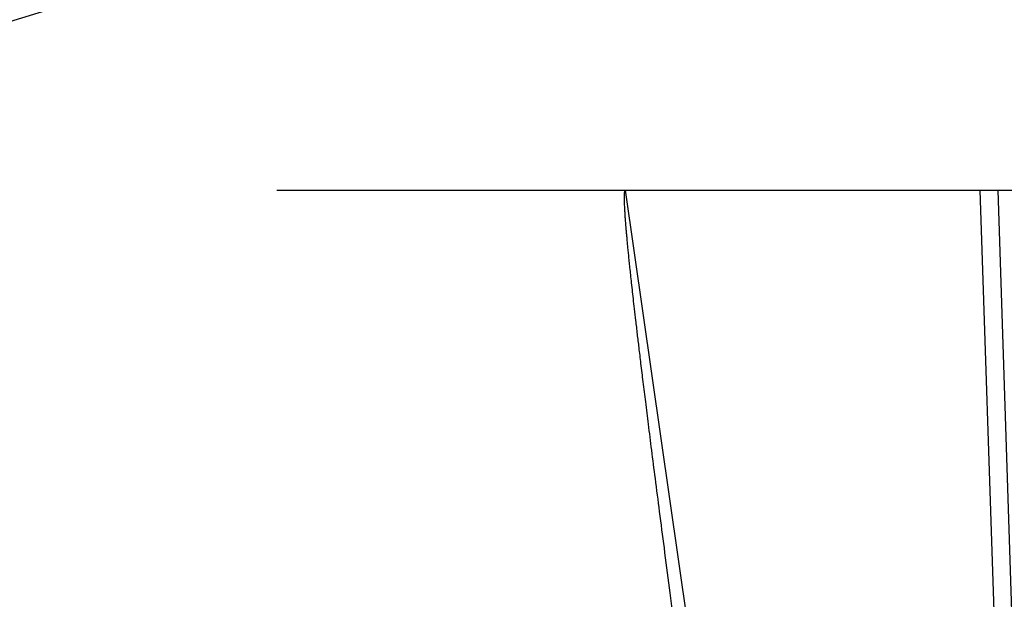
# Model space of a CAD drawing. Header units: millimetres. Extents: x 0 to 297, y 0 to 210.
# Tile 384 of 446: x 239.09 to 239.722, y 161.653 to 162.024. Entities that reach past the tile are written whole.
import ezdxf

# ---------------------------------------------------------------- set-up
doc = ezdxf.new("R2010")
doc.units = ezdxf.units.MM
doc.header["$LTSCALE"] = 16.335
doc.layers.get('0').update_dxf_attribs({"linetype": 'CONTINUOUS'})
doc.layers.add('AXES_REF', color=7, linetype='CONTINUOUS')
doc.layers.add('INTFCLR_144815', color=7, linetype='CONTINUOUS')

msp = doc.modelspace()

# ---------------------------------------------------------------- linework, layer by layer
at = {"color": 7, "linetype": 'Continuous'}
for radius in [8.72625, 8.7255, 8.66962]:
    msp.add_circle((241.41503, 154.41059), radius, dxfattribs=at)
msp.add_arc((241.41503, 154.41059), 8.64, 278.277129, 261.722871, dxfattribs=at)
at = {"layer": 'AXES_REF', "color": 9, "linetype": 'Continuous'}
msp.add_arc((241.41503, 154.41059), 7.96006, 94.411812, 85.588188, dxfattribs=at)
at = {"layer": 'INTFCLR_144815', "color": 6, "linetype": 'Continuous'}
msp.add_line((239.25507, 161.91521), (240.83849, 161.91521), dxfattribs=at)
at = {"layer": 'INTFCLR_144815', "color": 9, "linetype": 'Continuous'}
for p, q in [((239.64194, 160.77407), (239.47873, 161.91521)), ((239.72732, 161.27751), (239.70613, 161.91521)), ((239.73857, 161.26859), (239.71774, 161.91521))]:
    msp.add_line(p, q, dxfattribs=at)
at = {"layer": 'INTFCLR_144815', "color": 7, "linetype": 'Continuous'}
msp.add_open_spline([(239.55438, 161.30967), (239.55267, 161.32204), (239.54931, 161.34644), (239.54437, 161.38238), (239.53963, 161.41697), (239.53505, 161.45053), (239.53058, 161.48338), (239.5262, 161.5157), (239.52198, 161.54697), (239.51797, 161.57686), (239.51414, 161.6055), (239.51046, 161.63316), (239.50694, 161.65987), (239.50363, 161.68511), (239.50059, 161.70846), (239.4979, 161.72936), (239.49552, 161.74802), (239.49345, 161.76439), (239.49163, 161.77898), (239.49003, 161.79194), (239.48862, 161.80352), (239.48739, 161.81373), (239.4863, 161.82293), (239.48533, 161.83122), (239.48445, 161.83877), (239.48371, 161.84534), (239.48303, 161.85136), (239.48242, 161.85691), (239.48188, 161.86199), (239.4814, 161.8665), (239.48097, 161.87064), (239.48058, 161.87446), (239.48024, 161.87794), (239.47994, 161.88109), (239.47967, 161.88398), (239.47942, 161.88664), (239.47921, 161.88911), (239.47901, 161.89137), (239.47884, 161.89347), (239.4787, 161.8953), (239.47857, 161.89695), (239.47846, 161.89852), (239.47836, 161.90003), (239.47827, 161.90144), (239.4782, 161.90267), (239.47813, 161.90402), (239.47805, 161.90555), (239.47799, 161.90732), (239.47795, 161.90894), (239.47794, 161.91044), (239.47796, 161.91172), (239.47802, 161.91304), (239.47815, 161.91404), (239.47836, 161.91524), (239.47873, 161.91521)], degree=3, knots=[0, 0, 0, 0, 0.061383, 0.120999, 0.178231, 0.232892, 0.2874, 0.341149, 0.393107, 0.442451, 0.489303, 0.535068, 0.579541, 0.621663, 0.660139, 0.695214, 0.725178, 0.752585, 0.776253, 0.797404, 0.816758, 0.833577, 0.847911, 0.862273, 0.874602, 0.885233, 0.894791, 0.90436, 0.912667, 0.919897, 0.92661, 0.933117, 0.938789, 0.943751, 0.948666, 0.953059, 0.956895, 0.960818, 0.964243, 0.967227, 0.969838, 0.972362, 0.974985, 0.977276, 0.979279, 0.981033, 0.983928, 0.986806, 0.989721, 0.991896, 0.994177, 0.996074, 0.99815, 1, 1, 1, 1], dxfattribs=at)

doc.saveas('drawing.dxf')
